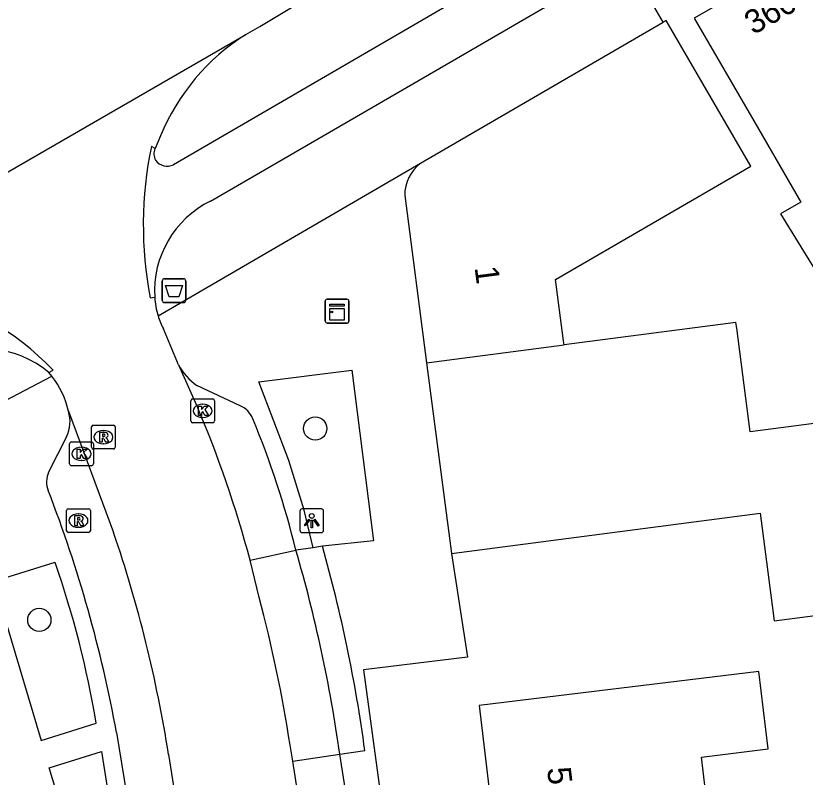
# Model space of a CAD drawing. Extents: x 163010 to 163853, y 382793 to 383982.
# Drawn here: x 163419.3 to 163452.53, y 383624.22 to 383656.26 of the extents above; entities that cross this region are included whole.
import ezdxf

# ---------------------------------------------------------------- set-up
doc = ezdxf.new("R2010")
doc.units = 0
for name, color, linetype in [('IMGEO_Afvalbak', 7, 'Continuous'), ('IMGEO_Boom', 7, 'Continuous'), ('IMGEO_Fietspad_open', 7, 'Continuous'), ('IMGEO_Kast', 7, 'Continuous'), ('IMGEO_Kolk', 7, 'Continuous'), ('IMGEO_Lichtpunt', 7, 'Continuous'), ('IMGEO_Pand', 7, 'Continuous'), ('IMGEO_Pand_nummerreeks', 7, 'Continuous'), ('IMGEO_Rijbaan_lokaal_gesloten', 7, 'Continuous'), ('IMGEO_Rioolput', 7, 'Continuous'), ('IMGEO_Voetpad_open', 7, 'Continuous')]:
    doc.layers.add(name, color=color, linetype=linetype)

msp = doc.modelspace()

# ---------------------------------------------------------------- linework, layer by layer
at = {"layer": 'IMGEO_Afvalbak'}
for p, q in [((163425.561, 383645.195), (163426.351, 383645.195)), ((163426.351, 383645.195), (163425.561, 383645.195)), ((163425.461, 383644.295), (163425.461, 383645.095)), ((163425.461, 383645.095), (163425.461, 383644.295)), ((163426.451, 383645.095), (163426.451, 383644.295)), ((163426.451, 383644.295), (163426.451, 383645.095)), ((163426.351, 383644.195), (163425.561, 383644.195)), ((163425.561, 383644.195), (163426.351, 383644.195))]:
    msp.add_line(p, q, dxfattribs=at)
msp.add_lwpolyline([(163425.604, 383644.909), (163426.308, 383644.909), (163426.159, 383644.439), (163425.753, 383644.439), (163425.604, 383644.909)], dxfattribs=at)
for centre, start, end in [((163425.561, 383645.095), 90, 180), ((163425.561, 383645.095), 90, 180), ((163426.351, 383645.095), 0, 90), ((163426.351, 383645.095), 360, 90), ((163425.561, 383644.295), 180, 270), ((163425.561, 383644.295), 180, 270), ((163426.351, 383644.295), 270, 0), ((163426.351, 383644.295), 270, 0)]:
    msp.add_arc(centre, 0.1, start, end, dxfattribs=at)
at = {"layer": 'IMGEO_Boom'}
for centre in [(163431.903, 383638.892), (163420.286, 383630.837)]:
    msp.add_circle(centre, 0.489, dxfattribs=at)
at = {"layer": 'IMGEO_Fietspad_open'}
for points in [[(163427.493, 383648.464), (163436.715, 383653.813), (163500, 383690.548), (163503.018, 383692.292)], [(163473.864, 383677.858), (163431.12, 383653.01), (163425.936, 383649.997)]]:
    msp.add_lwpolyline(points, dxfattribs=at)
for centre, radius, start, end in [((163425.632, 383650.453), 0.525, 155.1466, 210.4961), ((163425.671, 383650.54), 0.605, 215.7602, 296.0247), ((163429.352, 383644.684), 4.213, 116.1906, 183.5929), ((163417.943, 383637.946), 4.301, 50.2623, 120.9562)]:
    msp.add_arc(centre, radius, start, end, dxfattribs=at)
at = {"layer": 'IMGEO_Kast'}
for p, q in [((163432.322, 383643.408), (163432.322, 383644.249)), ((163432.322, 383644.249), (163432.322, 383643.408)), ((163432.397, 383644.333), (163433.238, 383644.333)), ((163433.238, 383644.333), (163432.397, 383644.333)), ((163433.322, 383644.258), (163433.322, 383643.417)), ((163433.322, 383643.417), (163433.322, 383644.258)), ((163433.247, 383643.333), (163432.406, 383643.333)), ((163432.406, 383643.333), (163433.247, 383643.333))]:
    msp.add_line(p, q, dxfattribs=at)
for points in [[(163432.517, 383644.123), (163433.117, 383644.123), (163433.117, 383644.038), (163432.517, 383644.038), (163432.517, 383644.123)], [(163432.517, 383643.948), (163433.117, 383643.948), (163433.117, 383643.459), (163432.517, 383643.459), (163432.517, 383643.948)]]:
    msp.add_lwpolyline(points, dxfattribs=at)
msp.add_circle((163432.601, 383643.797), 0.0377, dxfattribs=at)
for centre, start, end in [((163432.4, 383644.255), 92.4484, 184.2845), ((163432.4, 383644.255), 92.4484, 184.2845), ((163433.244, 383644.255), 2.4484, 94.2845), ((163433.244, 383644.255), 2.4484, 94.2845), ((163432.4, 383643.411), 182.4484, 274.2845), ((163432.4, 383643.411), 182.4484, 274.2845), ((163433.244, 383643.411), 272.4484, 4.2845), ((163433.244, 383643.411), 272.4484, 4.2845)]:
    msp.add_arc(centre, 0.0779, start, end, dxfattribs=at)
at = {"layer": 'IMGEO_Kolk'}
for p, q in [((163426.663, 383639.212), (163426.663, 383640.064)), ((163426.738, 383640.138), (163427.59, 383640.138)), ((163427.151, 383639.918), (163427.176, 383639.918)), ((163427.664, 383640.064), (163427.664, 383639.212)), ((163427.174, 383639.358), (163427.149, 383639.358)), ((163427.59, 383639.138), (163426.738, 383639.138)), ((163421.56, 383637.402), (163421.56, 383638.254)), ((163421.635, 383638.328), (163422.487, 383638.328)), ((163422.561, 383638.254), (163422.561, 383637.402)), ((163422.048, 383638.108), (163422.073, 383638.108)), ((163422.071, 383637.548), (163422.046, 383637.548)), ((163422.487, 383637.328), (163421.635, 383637.328))]:
    msp.add_line(p, q, dxfattribs=at)
for points in [[(163426.663, 383639.212), (163426.663, 383640.064)], [(163426.738, 383640.138), (163427.59, 383640.138)], [(163426.984, 383639.838), (163427.107, 383639.838), (163427.107, 383639.687), (163427.237, 383639.838), (163427.401, 383639.838), (163427.255, 383639.687), (163427.408, 383639.438), (163427.256, 383639.438), (163427.171, 383639.602), (163427.107, 383639.535), (163427.107, 383639.438), (163426.984, 383639.438), (163426.984, 383639.838)], [(163427.664, 383640.064), (163427.664, 383639.212)], [(163427.59, 383639.138), (163426.738, 383639.138)], [(163421.56, 383637.402), (163421.56, 383638.254)], [(163421.635, 383638.328), (163422.487, 383638.328)], [(163422.561, 383638.254), (163422.561, 383637.402)], [(163421.881, 383638.028), (163422.004, 383638.028), (163422.004, 383637.877), (163422.134, 383638.028), (163422.298, 383638.028), (163422.152, 383637.877), (163422.305, 383637.628), (163422.153, 383637.628), (163422.068, 383637.792), (163422.004, 383637.725), (163422.004, 383637.628), (163421.881, 383637.628), (163421.881, 383638.028)], [(163422.487, 383637.328), (163421.635, 383637.328)]]:
    msp.add_lwpolyline(points, dxfattribs=at)
for centre, start, end in [((163426.74, 383640.062), 91.552, 178.448), ((163426.74, 383640.062), 91.552, 178.448), ((163427.588, 383640.062), 1.552, 88.448), ((163427.588, 383640.062), 1.552, 88.448), ((163426.74, 383639.214), 181.552, 268.448), ((163426.74, 383639.214), 181.552, 268.448), ((163427.588, 383639.214), 271.552, 358.448), ((163427.588, 383639.214), 271.552, 358.448), ((163421.637, 383638.252), 91.552, 178.448), ((163421.637, 383638.252), 91.552, 178.448), ((163422.485, 383638.252), 1.552, 88.448), ((163422.485, 383638.252), 1.552, 88.448), ((163421.637, 383637.404), 181.552, 268.448), ((163421.637, 383637.404), 181.552, 268.448), ((163422.485, 383637.404), 271.552, 358.448), ((163422.485, 383637.404), 271.552, 358.448)]:
    msp.add_arc(centre, 0.0765, start, end, dxfattribs=at)
for centre, major_axis, ratio, start_param, end_param in [((163427.15, 383639.638), (-0.387, 0.002), 0.722429, 4.712389, 7.853982), ((163427.175, 383639.638), (-0.39, 0.002), 0.717154, 1.570796, 4.712389), ((163422.047, 383637.828), (-0.387, 0.002), 0.722429, 4.712389, 7.853982), ((163422.072, 383637.828), (-0.39, 0.002), 0.717154, 1.570796, 4.712389)]:
    msp.add_ellipse(centre, major_axis=major_axis, ratio=ratio, start_param=start_param, end_param=end_param, dxfattribs=at)
at = {"layer": 'IMGEO_Lichtpunt'}
for p, q in [((163431.259, 383635.415), (163431.259, 383634.608)), ((163431.259, 383635.415), (163431.259, 383634.608)), ((163432.161, 383635.51), (163431.353, 383635.51)), ((163432.161, 383635.51), (163431.353, 383635.51)), ((163432.255, 383634.608), (163432.255, 383635.415)), ((163432.255, 383634.608), (163432.255, 383635.415)), ((163431.353, 383634.514), (163432.161, 383634.514)), ((163431.353, 383634.514), (163432.161, 383634.514))]:
    msp.add_line(p, q, dxfattribs=at)
for points in [[(163431.633, 383635.079), (163431.672, 383635.051), (163431.484, 383634.789), (163431.446, 383634.816), (163431.633, 383635.079)], [(163431.735, 383635.031), (163431.782, 383635.031), (163431.782, 383634.709), (163431.735, 383634.709), (163431.735, 383635.031)], [(163431.845, 383635.051), (163431.883, 383635.078), (163432.07, 383634.816), (163432.031, 383634.788), (163431.845, 383635.051)]]:
    msp.add_lwpolyline(points, dxfattribs=at)
msp.add_circle((163431.758, 383635.213), 0.0994, dxfattribs=at)
for centre, start, end in [((163431.353, 383635.415), 90, 180), ((163431.353, 383635.415), 90, 180), ((163432.161, 383635.415), 0, 90), ((163432.161, 383635.415), 0, 90), ((163431.353, 383634.608), 180, 270), ((163431.353, 383634.608), 180, 270), ((163432.161, 383634.608), 270, 0), ((163432.161, 383634.608), 270, 360)]:
    msp.add_arc(centre, 0.0946, start, end, dxfattribs=at)
at = {"layer": 'IMGEO_Pand'}
for points in [[(163452.675, 383659.68), (163449.362, 383657.76), (163449.676, 383657.218), (163447.859, 383656.165), (163450.366, 383651.839), (163452.347, 383648.421), (163451.483, 383647.921), (163456.63, 383639.592)], [(163436.339, 383650.056), (163446.55, 383655.99)], [(163442.375, 383642.416), (163442.353, 383642.585), (163442.017, 383645.163), (163450.238, 383649.94), (163449.191, 383651.742), (163446.679, 383656.065), (163446.55, 383655.99)], [(163435.672, 383648.705), (163436.588, 383641.663)], [(163456.63, 383639.592), (163454.735, 383639.346), (163450.213, 383638.759), (163449.647, 383643.11), (163449.615, 383643.358), (163442.375, 383642.416)], [(163436.588, 383641.663), (163442.375, 383642.416)], [(163436.588, 383641.663), (163437.632, 383633.635)], [(163437.632, 383633.635), (163450.635, 383635.326), (163451.224, 383630.795), (163456.183, 383631.441), (163461.339, 383632.113), (163460.251, 383633.841), (163457.374, 383638.41)], [(163448.542, 383621.874), (163448.156, 383625.062), (163450.975, 383625.404), (163450.58, 383628.664), (163443.762, 383627.838), (163438.798, 383627.237), (163439.213, 383623.812), (163438.911, 383623.104), (163439.024, 383622.172), (163439.505, 383621.531), (163439.594, 383620.792)]]:
    msp.add_lwpolyline(points, dxfattribs=at)
msp.add_arc((163437.302, 383648.74), 1.63, 126.2043, 181.2438, dxfattribs=at)
at = {"layer": 'IMGEO_Rijbaan_lokaal_gesloten'}
for points in [[(163428.983, 383655.474), (163429.571, 383655.813), (163432.868, 383657.803)], [(163411.252, 383645.246), (163428.983, 383655.474)], [(163425.388, 383651.209), (163425.156, 383650.674)], [(163425.156, 383650.674), (163425.005, 383650.763)], [(163424.959, 383644.39), (163425.148, 383644.42)], [(163426.145, 383641.569), (163425.51, 383643.086)], [(163426.145, 383641.569), (163426.91, 383639.872)], [(163420.693, 383641.253), (163420.866, 383641.342)], [(163420.817, 383641.099), (163420.693, 383641.253)], [(163421.513, 383639.616), (163423.414, 383634.511)], [(163429.545, 383631.785), (163429.157, 383633.351)], [(163430.953, 383624.889), (163430.841, 383625.564)], [(163425.726, 383625.173), (163428.522, 383607.502), (163429.134, 383602.561), (163429.635, 383597.933), (163429.944, 383593.538), (163430.171, 383588.465), (163430.234, 383584.113)], [(163433.084, 383611.256), (163430.953, 383624.889)]]:
    msp.add_lwpolyline(points, dxfattribs=at)
for centre, radius, start, end in [((163433.843, 383647.73), 9.142, 122.1099, 157.6345), ((163440.788, 383647.462), 16.124, 168.1884, 190.9845), ((163412.641, 383633.565), 11.32, 43.3993, 78.7071), ((163428.386, 383644.577), 3.242, 182.7765, 196.949), ((163428.385, 383644.59), 3.245, 197.1751, 207.6169), ((163417.774, 383638.766), 3.834, 12.8067, 37.4764), ((163382.856, 383621.044), 47.909, 14.885, 23.1408), ((163370.458, 383616.444), 55.954, 8.9748, 18.8377), ((163371.299, 383616.405), 60.243, 8.74465, 14.79119)]:
    msp.add_arc(centre, radius, start, end, dxfattribs=at)
at = {"layer": 'IMGEO_Rioolput'}
for p, q in [((163422.484, 383638.104), (163422.484, 383638.956)), ((163422.559, 383639.03), (163423.411, 383639.03)), ((163423.485, 383638.956), (163423.485, 383638.104)), ((163422.972, 383638.81), (163422.997, 383638.81)), ((163422.995, 383638.25), (163422.97, 383638.25)), ((163423.411, 383638.03), (163422.559, 383638.03)), ((163421.508, 383635.515), (163422.36, 383635.515)), ((163421.433, 383634.589), (163421.433, 383635.441)), ((163421.921, 383635.295), (163421.946, 383635.295)), ((163422.434, 383635.441), (163422.434, 383634.589)), ((163421.944, 383634.735), (163421.919, 383634.735)), ((163422.36, 383634.515), (163421.508, 383634.515))]:
    msp.add_line(p, q, dxfattribs=at)
for points in [[(163422.484, 383638.104), (163422.484, 383638.956)], [(163422.559, 383639.03), (163423.411, 383639.03)], [(163423.485, 383638.956), (163423.485, 383638.104)], [(163423.073, 383638.728), (163422.821, 383638.73), (163422.821, 383638.33)], [(163422.999, 383638.649), (163422.945, 383638.649), (163422.945, 383638.568)], [(163422.945, 383638.568), (163422.997, 383638.568)], [(163422.821, 383638.33), (163422.945, 383638.33), (163422.945, 383638.492), (163422.956, 383638.492)], [(163423.003, 383638.463), (163423.074, 383638.33), (163423.214, 383638.33), (163423.149, 383638.456)], [(163423.411, 383638.03), (163422.559, 383638.03)], [(163421.508, 383635.515), (163422.36, 383635.515)], [(163421.433, 383634.589), (163421.433, 383635.441)], [(163422.022, 383635.213), (163421.77, 383635.215), (163421.77, 383634.815)], [(163422.434, 383635.441), (163422.434, 383634.589)], [(163421.77, 383634.815), (163421.894, 383634.815), (163421.894, 383634.977), (163421.905, 383634.977)], [(163421.948, 383635.134), (163421.894, 383635.134), (163421.894, 383635.053)], [(163421.894, 383635.053), (163421.946, 383635.053)], [(163421.952, 383634.948), (163422.023, 383634.815), (163422.163, 383634.815), (163422.098, 383634.941)], [(163422.36, 383634.515), (163421.508, 383634.515)]]:
    msp.add_lwpolyline(points, dxfattribs=at)
for centre, radius, start, end in [((163422.561, 383638.954), 0.0765, 91.552, 178.448), ((163422.561, 383638.954), 0.0765, 91.552, 178.448), ((163423.409, 383638.954), 0.0765, 1.552, 88.448), ((163423.409, 383638.954), 0.0765, 1.552, 88.448), ((163422.981, 383638.757), 0.19, 274.7715, 282.9687), ((163423.005, 383638.553), 0.0964, 77.0061, 93.1865), ((163423.019, 383638.61), 0.0378, 276.6634, 79.6772), ((163423.072, 383638.618), 0.109, 350.3612, 89.416), ((163423.07, 383638.618), 0.112, 277.5842, 350.9817), ((163423.054, 383638.403), 0.108, 29.5134, 73.7905), ((163422.955, 383638.439), 0.0533, 26.0293, 88.6989), ((163422.561, 383638.106), 0.0765, 181.552, 268.448), ((163422.561, 383638.106), 0.0765, 181.552, 268.448), ((163423.409, 383638.106), 0.0765, 271.552, 358.448), ((163423.409, 383638.106), 0.0765, 271.552, 358.448), ((163421.51, 383635.439), 0.0765, 91.552, 178.448), ((163421.51, 383635.439), 0.0765, 91.552, 178.448), ((163422.358, 383635.439), 0.0765, 1.552, 88.448), ((163422.358, 383635.439), 0.0765, 1.552, 88.448), ((163422.021, 383635.103), 0.109, 350.3612, 89.416), ((163421.904, 383634.924), 0.0533, 26.0293, 88.6989), ((163421.93, 383635.242), 0.19, 274.7715, 282.9687), ((163421.954, 383635.038), 0.0964, 77.0061, 93.1865), ((163421.968, 383635.095), 0.0378, 276.6634, 79.6772), ((163422.019, 383635.103), 0.112, 277.5842, 350.9817), ((163422.003, 383634.888), 0.108, 29.5134, 73.7905), ((163421.51, 383634.591), 0.0765, 181.552, 268.448), ((163421.51, 383634.591), 0.0765, 181.552, 268.448), ((163422.358, 383634.591), 0.0765, 271.552, 358.448), ((163422.358, 383634.591), 0.0765, 271.552, 358.448)]:
    msp.add_arc(centre, radius, start, end, dxfattribs=at)
for centre, major_axis, ratio, start_param, end_param in [((163422.971, 383638.53), (-0.387, 0.002), 0.722429, 4.712389, 7.853982), ((163422.996, 383638.53), (-0.39, 0.002), 0.717154, 1.570796, 4.712389), ((163421.92, 383635.015), (-0.387, 0.002), 0.722429, 4.712389, 7.853982), ((163421.945, 383635.015), (-0.39, 0.002), 0.717154, 1.570796, 4.712389)]:
    msp.add_ellipse(centre, major_axis=major_axis, ratio=ratio, start_param=start_param, end_param=end_param, dxfattribs=at)
at = {"layer": 'IMGEO_Voetpad_open'}
for points in [[(163446.55, 383655.99), (163446.058, 383656.838), (163482.143, 383678.004), (163481.794, 383678.606), (163500, 383688.38), (163506.411, 383691.822), (163522.046, 383699.806), (163542.362, 383710.748), (163542.841, 383709.56)], [(163425.285, 383643.632), (163436.339, 383650.056)], [(163431.816, 383633.876), (163431.436, 383635.449), (163430.791, 383637.552), (163429.527, 383640.862), (163433.443, 383641.343), (163434.358, 383634.165), (163432.203, 383633.935)], [(163412.674, 383636.834), (163420.817, 383641.099)], [(163428.742, 383639.852), (163426.919, 383640.707)], [(163421.433, 383638.545), (163420.678, 383637.058)], [(163431.816, 383633.876), (163431.091, 383633.768)], [(163432.203, 383633.935), (163431.816, 383633.876)], [(163429.157, 383633.351), (163431.091, 383633.768)], [(163437.632, 383633.635), (163438.317, 383629.266), (163433.939, 383628.737), (163435.074, 383620.394), (163436.398, 383611.766), (163438.111, 383612.138)], [(163420.946, 383633.247), (163418.355, 383632.457), (163420.362, 383625.757), (163422.675, 383626.495)], [(163423.538, 383626.096), (163425.455, 383614.315), (163426.542, 383607.059), (163427.12, 383602.631)], [(163420.703, 383624.611), (163422.905, 383625.294), (163425.28, 383610.304), (163425.044, 383610.258), (163420.703, 383624.611)], [(163432.937, 383625.186), (163433.99, 383625.34)], [(163430.953, 383624.889), (163432.937, 383625.186)], [(163435.081, 383611.527), (163432.937, 383625.186)]]:
    msp.add_lwpolyline(points, dxfattribs=at)
for centre, radius, start, end in [((163428.199, 383642.635), 2.314, 207.4267, 236.4154), ((163428.361, 383638.954), 0.975, 21.0029, 66.9757), ((163420.132, 383639.181), 1.448, 333.9561, 17.5002), ((163393.798, 383624.575), 38.409, 13.848, 22.5493), ((163421.578, 383636.652), 0.988, 155.7494, 202.3434), ((163368.118, 383615.953), 56.341, 10.3718, 21.1455), ((163371.832, 383616.9), 62.729, 7.73262, 15.75764), ((163371.547, 383616.47), 62.006, 8.08028, 16.19858), ((163384.049, 383620.201), 39.136, 9.2544, 19.472)]:
    msp.add_arc(centre, radius, start, end, dxfattribs=at)

# ---------------------------------------------------------------- texts
at = {"layer": 'IMGEO_Pand_nummerreeks'}
for s, rotation, p in [('360', 30.0938, (163450.347, 383655.441)), ('1', 277.4081, (163438.608, 383645.669)), ('5', 276.9094, (163441.657, 383624.59))]:
    msp.add_text(s, height=1, rotation=rotation, dxfattribs=at).set_placement(p)

doc.saveas('drawing.dxf')
